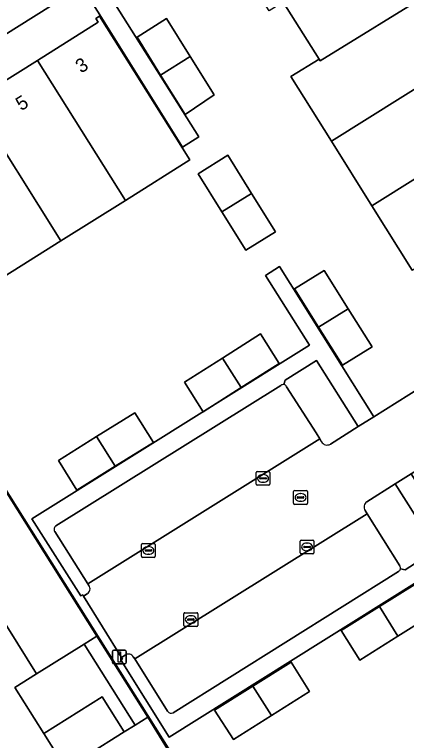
# Model space of a CAD drawing. Extents: x 160077 to 160948, y 386481 to 387498.
# Drawn here: x 160424.5 to 160452.9, y 386932.9 to 386985.7 of the extents above; entities that cross this region are included whole.
import ezdxf

# ---------------------------------------------------------------- set-up
doc = ezdxf.new("R2010")
doc.units = 0
for name, color, linetype in [('IMGEO_Erf', 7, 'Continuous'), ('IMGEO_Groenvoorziening', 7, 'Continuous'), ('IMGEO_Hek', 7, 'Continuous'), ('IMGEO_Kolk', 7, 'Continuous'), ('IMGEO_Lichtmast', 7, 'Continuous'), ('IMGEO_Muur', 7, 'Continuous'), ('IMGEO_Pand', 7, 'Continuous'), ('IMGEO_Pand_nummerreeks', 7, 'Continuous'), ('IMGEO_Parkeervlak_open', 7, 'Continuous'), ('IMGEO_Rijbaan_lokaal_open', 7, 'Continuous'), ('IMGEO_Rioolput', 7, 'Continuous'), ('IMGEO_Terreindeel_open', 7, 'Continuous'), ('IMGEO_Voetpad_open', 7, 'Continuous')]:
    doc.layers.add(name, color=color, linetype=linetype)

msp = doc.modelspace()

# ---------------------------------------------------------------- linework, layer by layer
at = {"layer": 'IMGEO_Erf'}
for points in [[(160473.137, 386972.655), (160453.975, 387003.205), (160430.516, 386988.451), (160431.817, 386986.382), (160437.856, 386976.782), (160436.662, 386976.031), (160430.668, 386985.657), (160429.375, 386987.733), (160408.886, 386974.847), (160415.725, 386963.966), (160416.309, 386963.036), (160430.464, 386940.512), (160434.156, 386934.637), (160441.379, 386922.838), (160445.701, 386916.313), (160449.013, 386911.065), (160450.499, 386908.528)], [(160453.342, 386967.092), (160450.408, 386971.781), (160447.474, 386976.469), (160444.539, 386981.158), (160446.578, 386982.423), (160443.983, 386986.571), (160442.966, 386985.934), (160439.826, 386990.947), (160449.256, 386996.847), (160449.426, 386996.576), (160449.148, 386996.402), (160452.03, 386991.789), (160453.593, 386989.288)], [(160475.918, 386964.905), (160462.379, 386956.397), (160461.648, 386957.56), (160453.259, 386952.3), (160460.053, 386941.437), (160459.063, 386940.798), (160455.889, 386945.843), (160435.694, 386933.19), (160432.21, 386938.761), (160432.328, 386938.842), (160432.243, 386938.981), (160429.497, 386943.42), (160429.429, 386943.531), (160429.299, 386943.448), (160425.736, 386949.039), (160445.881, 386961.646), (160442.698, 386966.723), (160443.7, 386967.364), (160450.547, 386956.452), (160459.004, 386961.786), (160458.325, 386962.854)]]:
    msp.add_lwpolyline(points, dxfattribs=at)
for points in [[(160437.207, 386975.107), (160432.526, 386972.169), (160427.846, 386969.231), (160423.165, 386966.292), (160418.484, 386963.354), (160411.929, 386973.778), (160412.201, 386973.949), (160412.378, 386973.667), (160416.671, 386976.375), (160416.614, 386976.465), (160416.732, 386976.539), (160418.828, 386977.855), (160418.883, 386977.766), (160421.467, 386979.392), (160426.144, 386982.336), (160430.553, 386985.11), (160430.383, 386985.382), (160430.656, 386985.554)], [(160436.87, 386978.404), (160435.083, 386981.27), (160433.369, 386984.018), (160435.5, 386985.382), (160437.229, 386982.608), (160438.958, 386979.833)], [(160441.257, 386968.555), (160439.531, 386971.331), (160437.807, 386974.103), (160439.951, 386975.443), (160441.679, 386972.669), (160443.407, 386969.895)], [(160450.429, 386961.535), (160448.278, 386960.198), (160446.543, 386962.957), (160444.795, 386965.736), (160446.952, 386967.075), (160448.691, 386964.305)], [(160438.157, 386956.822), (160436.807, 386958.973), (160439.572, 386960.722), (160442.336, 386962.47), (160443.69, 386960.316), (160440.93, 386958.573)], [(160434.554, 386954.592), (160431.786, 386952.861), (160429.004, 386951.12), (160427.668, 386953.273), (160430.436, 386955.011), (160433.204, 386956.749)], [(160453.722, 386944.405), (160455.069, 386942.264), (160452.297, 386940.518), (160449.531, 386938.777), (160448.178, 386940.934), (160450.95, 386942.67)], [(160445.894, 386936.495), (160443.124, 386934.748), (160440.359, 386933.005), (160439.002, 386935.152), (160441.773, 386936.896), (160444.543, 386938.639)]]:
    msp.add_lwpolyline(points, close=True, dxfattribs=at)
at = {"layer": 'IMGEO_Groenvoorziening'}
for points in [[(160453.975, 387003.205), (160452.3, 387005.897), (160451.615, 387005.476), (160449.965, 387004.462), (160449.803, 387004.359), (160442.967, 387000.002), (160435.029, 386995.058), (160415.556, 386982.761), (160407.317, 386977.588), (160408.253, 386975.855), (160408.886, 386974.847), (160429.375, 386987.733), (160430.516, 386988.451)], [(160416.309, 386963.036), (160412.008, 386960.369), (160413.372, 386958.18), (160426.082, 386937.782), (160429.547, 386939.941), (160430.464, 386940.512)], [(160413.372, 386958.18), (160409.654, 386955.863), (160406.679, 386953.933), (160423.283, 386927.515), (160428.214, 386930.912), (160426.619, 386933.446), (160424.504, 386936.799), (160426.082, 386937.782)], [(160434.156, 386934.637), (160433.234, 386934.059), (160432.436, 386933.571), (160429.757, 386931.884), (160428.214, 386930.912), (160423.283, 386927.515), (160427.264, 386921.181), (160426.233, 386920.508), (160423.535, 386918.746), (160426.867, 386913.603), (160437.094, 386920.111), (160441.379, 386922.838)]]:
    msp.add_lwpolyline(points, close=True, dxfattribs=at)
for points in [[(160447.395, 386954.464), (160449.418, 386955.74), (160446.392, 386960.54), (160444.117, 386959.116)], [(160444.117, 386959.116), (160444.027, 386958.79)], [(160444.224, 386958.64), (160446.366, 386955.281), (160446.637, 386954.84), (160446.757, 386954.644)], [(160452.098, 386951.572), (160450.044, 386950.284)], [(160452.484, 386945.4), (160452.823, 386945.335), (160455.12, 386946.808), (160452.098, 386951.572)], [(160449.919, 386949.639), (160450.061, 386949.412), (160452.438, 386945.616)]]:
    msp.add_lwpolyline(points, dxfattribs=at)
for centre, radius, start, end in [((160443.981, 386958.526), 0.268, 25.2069, 80.2203), ((160447.162, 386954.859), 0.459, 208.0002, 300.4889), ((160450.291, 386949.902), 0.455, 122.8103, 215.254), ((160452.23, 386945.459), 0.261, 346.9875, 37.057)]:
    msp.add_arc(centre, radius, start, end, dxfattribs=at)
at = {"layer": 'IMGEO_Hek'}
msp.add_lwpolyline([(160447.699, 386913.245), (160415.689, 386964.174)], dxfattribs=at)
at = {"layer": 'IMGEO_Kolk'}
for p, q in [((160442.011, 386951.552), (160442.011, 386952.404)), ((160442.086, 386952.478), (160442.938, 386952.478)), ((160442.499, 386952.258), (160442.524, 386952.258)), ((160443.012, 386952.404), (160443.012, 386951.552)), ((160442.27, 386951.972), (160442.27, 386951.984)), ((160442.708, 386951.935), (160442.31, 386951.935)), ((160442.313, 386952.021), (160442.711, 386952.021)), ((160442.522, 386951.698), (160442.497, 386951.698)), ((160442.754, 386951.984), (160442.754, 386951.972)), ((160442.938, 386951.478), (160442.086, 386951.478)), ((160445.206, 386946.571), (160445.206, 386947.423)), ((160445.281, 386947.497), (160446.133, 386947.497)), ((160446.207, 386947.423), (160446.207, 386946.571)), ((160433.694, 386946.318), (160433.694, 386947.17)), ((160433.769, 386947.244), (160434.621, 386947.244)), ((160434.182, 386947.024), (160434.207, 386947.024)), ((160434.695, 386947.17), (160434.695, 386946.318)), ((160445.465, 386946.991), (160445.465, 386947.003)), ((160445.903, 386946.954), (160445.505, 386946.954)), ((160445.508, 386947.04), (160445.906, 386947.04)), ((160445.694, 386947.277), (160445.719, 386947.277)), ((160445.949, 386947.003), (160445.949, 386946.991)), ((160433.953, 386946.738), (160433.953, 386946.75)), ((160434.391, 386946.701), (160433.993, 386946.701)), ((160433.996, 386946.787), (160434.394, 386946.787)), ((160434.205, 386946.464), (160434.18, 386946.464)), ((160434.437, 386946.75), (160434.437, 386946.738)), ((160446.133, 386946.497), (160445.281, 386946.497)), ((160445.717, 386946.717), (160445.692, 386946.717)), ((160434.621, 386946.244), (160433.769, 386946.244)), ((160436.774, 386941.3), (160436.774, 386942.152)), ((160436.849, 386942.226), (160437.701, 386942.226)), ((160437.775, 386942.152), (160437.775, 386941.3)), ((160437.033, 386941.72), (160437.033, 386941.732)), ((160437.471, 386941.683), (160437.073, 386941.683)), ((160437.076, 386941.769), (160437.474, 386941.769)), ((160437.262, 386942.006), (160437.287, 386942.006)), ((160437.517, 386941.732), (160437.517, 386941.72)), ((160437.701, 386941.226), (160436.849, 386941.226)), ((160437.285, 386941.446), (160437.26, 386941.446))]:
    msp.add_line(p, q, dxfattribs=at)
for points in [[(160442.011, 386951.552), (160442.011, 386952.404)], [(160442.086, 386952.478), (160442.938, 386952.478)], [(160443.012, 386952.404), (160443.012, 386951.552)], [(160442.938, 386951.478), (160442.086, 386951.478)], [(160445.206, 386946.571), (160445.206, 386947.423)], [(160445.281, 386947.497), (160446.133, 386947.497)], [(160446.207, 386947.423), (160446.207, 386946.571)], [(160433.694, 386946.318), (160433.694, 386947.17)], [(160433.769, 386947.244), (160434.621, 386947.244)], [(160434.695, 386947.17), (160434.695, 386946.318)], [(160446.133, 386946.497), (160445.281, 386946.497)], [(160434.621, 386946.244), (160433.769, 386946.244)], [(160436.774, 386941.3), (160436.774, 386942.152)], [(160436.849, 386942.226), (160437.701, 386942.226)], [(160437.775, 386942.152), (160437.775, 386941.3)], [(160437.701, 386941.226), (160436.849, 386941.226)]]:
    msp.add_lwpolyline(points, dxfattribs=at)
for centre, radius, start, end in [((160442.088, 386952.402), 0.0765, 91.552, 178.448), ((160442.088, 386952.402), 0.0765, 91.552, 178.448), ((160442.936, 386952.402), 0.0765, 1.552, 88.448), ((160442.936, 386952.402), 0.0765, 1.552, 88.448), ((160442.31, 386951.981), 0.0403, 85.8775, 175.7526), ((160442.307, 386951.971), 0.0366, 178.938, 274.7102), ((160442.711, 386951.978), 0.043, 264.8664, 352.4533), ((160442.715, 386951.983), 0.0386, 1.7309, 96.639), ((160442.088, 386951.554), 0.0765, 181.552, 268.448), ((160442.088, 386951.554), 0.0765, 181.552, 268.448), ((160442.936, 386951.554), 0.0765, 271.552, 358.448), ((160442.936, 386951.554), 0.0765, 271.552, 358.448), ((160445.283, 386947.421), 0.0765, 91.552, 178.448), ((160445.283, 386947.421), 0.0765, 91.552, 178.448), ((160446.131, 386947.421), 0.0765, 1.552, 88.448), ((160446.131, 386947.421), 0.0765, 1.552, 88.448), ((160433.771, 386947.168), 0.0765, 91.552, 178.448), ((160433.771, 386947.168), 0.0765, 91.552, 178.448), ((160434.619, 386947.168), 0.0765, 1.552, 88.448), ((160434.619, 386947.168), 0.0765, 1.552, 88.448), ((160445.505, 386947), 0.0403, 85.8775, 175.7526), ((160445.502, 386946.99), 0.0366, 178.938, 274.7102), ((160445.906, 386946.997), 0.043, 264.8664, 352.4533), ((160445.91, 386947.002), 0.0386, 1.7309, 96.639), ((160433.993, 386946.747), 0.0403, 85.8775, 175.7526), ((160433.99, 386946.737), 0.0366, 178.938, 274.7102), ((160434.394, 386946.744), 0.043, 264.8664, 352.4533), ((160434.398, 386946.749), 0.0386, 1.7309, 96.639), ((160445.283, 386946.573), 0.0765, 181.552, 268.448), ((160445.283, 386946.573), 0.0765, 181.552, 268.448), ((160446.131, 386946.573), 0.0765, 271.552, 358.448), ((160446.131, 386946.573), 0.0765, 271.552, 358.448), ((160433.771, 386946.32), 0.0765, 181.552, 268.448), ((160433.771, 386946.32), 0.0765, 181.552, 268.448), ((160434.619, 386946.32), 0.0765, 271.552, 358.448), ((160434.619, 386946.32), 0.0765, 271.552, 358.448), ((160436.851, 386942.15), 0.0765, 91.552, 178.448), ((160436.851, 386942.15), 0.0765, 91.552, 178.448), ((160437.699, 386942.15), 0.0765, 1.552, 88.448), ((160437.699, 386942.15), 0.0765, 1.552, 88.448), ((160437.073, 386941.729), 0.0403, 85.8775, 175.7526), ((160437.07, 386941.719), 0.0366, 178.938, 274.7102), ((160437.474, 386941.726), 0.043, 264.8664, 352.4533), ((160437.478, 386941.731), 0.0386, 1.7309, 96.639), ((160436.851, 386941.302), 0.0765, 181.552, 268.448), ((160436.851, 386941.302), 0.0765, 181.552, 268.448), ((160437.699, 386941.302), 0.0765, 271.552, 358.448), ((160437.699, 386941.302), 0.0765, 271.552, 358.448)]:
    msp.add_arc(centre, radius, start, end, dxfattribs=at)
for centre, major_axis, ratio, start_param, end_param in [((160442.498, 386951.978), (-0.387, 0.002), 0.722429, 4.712389, 7.853982), ((160442.523, 386951.978), (-0.39, 0.002), 0.717154, 1.570796, 4.712389), ((160434.181, 386946.744), (-0.387, 0.002), 0.722429, 4.712389, 7.853982), ((160434.206, 386946.744), (-0.39, 0.002), 0.717154, 1.570796, 4.712389), ((160445.693, 386946.997), (-0.387, 0.002), 0.722429, 4.712389, 7.853982), ((160445.718, 386946.997), (-0.39, 0.002), 0.717154, 1.570796, 4.712389), ((160437.261, 386941.726), (-0.387, 0.002), 0.722429, 4.712389, 7.853982), ((160437.286, 386941.726), (-0.39, 0.002), 0.717154, 1.570796, 4.712389)]:
    msp.add_ellipse(centre, major_axis=major_axis, ratio=ratio, start_param=start_param, end_param=end_param, dxfattribs=at)
at = {"layer": 'IMGEO_Lichtmast'}
for p, q in [((160431.694, 386939.51), (160432.484, 386939.51)), ((160432.484, 386939.51), (160431.694, 386939.51)), ((160431.594, 386938.61), (160431.594, 386939.41)), ((160431.594, 386939.41), (160431.594, 386938.61)), ((160432.584, 386939.41), (160432.584, 386938.61)), ((160432.584, 386938.61), (160432.584, 386939.41)), ((160432.484, 386938.51), (160431.694, 386938.51)), ((160431.694, 386938.51), (160432.484, 386938.51))]:
    msp.add_line(p, q, dxfattribs=at)
msp.add_lwpolyline([(160432.014, 386939.385), (160432.164, 386939.385), (160432.164, 386938.635), (160432.014, 386938.635), (160432.014, 386939.385)], dxfattribs=at)
for centre, start, end in [((160431.694, 386939.41), 90, 180), ((160431.694, 386939.41), 90, 180), ((160432.484, 386939.41), 0, 90), ((160432.484, 386939.41), 360, 90), ((160431.694, 386938.61), 180, 270), ((160431.694, 386938.61), 180, 270), ((160432.484, 386938.61), 270, 0), ((160432.484, 386938.61), 270, 0)]:
    msp.add_arc(centre, 0.1, start, end, dxfattribs=at)
at = {"layer": 'IMGEO_Muur'}
for points in [[(160429.547, 386939.941), (160424.504, 386936.799), (160426.619, 386933.446)], [(160433.234, 386934.059), (160429.547, 386939.941)]]:
    msp.add_lwpolyline(points, dxfattribs=at)
at = {"layer": 'IMGEO_Pand'}
for points in [[(160454.902, 386987.411), (160453.691, 386989.35), (160453.593, 386989.288), (160452.03, 386991.789), (160443.903, 386986.698), (160443.983, 386986.571), (160446.578, 386982.423), (160446.657, 386982.296)], [(160457.639, 386982.831), (160454.992, 386987.054), (160455.088, 386987.114), (160454.902, 386987.411), (160446.657, 386982.296), (160446.578, 386982.423), (160444.539, 386981.158), (160447.474, 386976.469)], [(160430.656, 386985.554), (160430.383, 386985.382), (160430.553, 386985.11), (160426.144, 386982.336), (160432.526, 386972.169), (160437.207, 386975.107)], [(160435.5, 386985.382), (160433.369, 386984.018), (160435.083, 386981.27), (160437.229, 386982.608)], [(160460.67, 386978.203), (160459.428, 386980.192), (160459.331, 386980.131), (160457.639, 386982.831), (160447.474, 386976.469), (160450.408, 386971.781)], [(160426.144, 386982.336), (160421.467, 386979.392), (160427.846, 386969.231), (160432.526, 386972.169)], [(160437.229, 386982.608), (160435.083, 386981.27), (160436.87, 386978.404), (160438.958, 386979.833)], [(160421.467, 386979.392), (160418.883, 386977.766), (160418.828, 386977.855), (160416.732, 386976.539), (160423.165, 386966.292), (160427.846, 386969.231)], [(160463.511, 386973.456), (160460.722, 386977.904), (160460.819, 386977.964), (160460.67, 386978.203), (160450.408, 386971.781), (160453.342, 386967.092)], [(160439.951, 386975.443), (160437.807, 386974.103), (160439.531, 386971.331), (160441.679, 386972.669)], [(160441.679, 386972.669), (160439.531, 386971.331), (160441.257, 386968.555), (160443.407, 386969.895)], [(160446.952, 386967.075), (160444.795, 386965.736), (160446.543, 386962.957), (160448.691, 386964.305)], [(160448.691, 386964.305), (160446.543, 386962.957), (160448.278, 386960.198), (160450.429, 386961.535)], [(160442.336, 386962.47), (160439.572, 386960.722), (160440.93, 386958.573), (160443.69, 386960.316)], [(160439.572, 386960.722), (160436.807, 386958.973), (160438.157, 386956.822), (160440.93, 386958.573)], [(160433.204, 386956.749), (160430.436, 386955.011), (160431.786, 386952.861), (160434.554, 386954.592)], [(160430.436, 386955.011), (160427.668, 386953.273), (160429.004, 386951.12), (160431.786, 386952.861)], [(160453.722, 386944.405), (160450.95, 386942.67), (160452.297, 386940.518), (160455.069, 386942.264)], [(160450.95, 386942.67), (160448.178, 386940.934), (160449.531, 386938.777), (160452.297, 386940.518)], [(160445.894, 386936.495), (160444.543, 386938.639), (160441.773, 386936.896), (160443.124, 386934.748)], [(160441.773, 386936.896), (160439.002, 386935.152), (160440.359, 386933.005), (160443.124, 386934.748)], [(160432.436, 386933.571), (160430.841, 386936.105), (160426.619, 386933.446), (160428.214, 386930.912), (160429.757, 386931.884)]]:
    msp.add_lwpolyline(points, close=True, dxfattribs=at)
at = {"layer": 'IMGEO_Parkeervlak_open'}
for points in [[(160443.806, 386958.732), (160427.492, 386948.528)], [(160446.637, 386954.84), (160446.366, 386955.281), (160444.224, 386958.64)], [(160427.401, 386948.127), (160429.81, 386944.315), (160446.637, 386954.84)], [(160452.438, 386945.616), (160450.061, 386949.412), (160433.202, 386938.872), (160435.59, 386935.074)], [(160435.988, 386934.959), (160452.347, 386945.226)]]:
    msp.add_lwpolyline(points, dxfattribs=at)
for centre, radius, start, end in [((160443.98, 386958.519), 0.275, 80.1482, 129.2623), ((160443.981, 386958.526), 0.268, 25.2069, 80.2203), ((160427.62, 386948.288), 0.272, 118.0787, 216.3498), ((160452.229, 386945.46), 0.262, 296.7333, 346.836), ((160452.23, 386945.459), 0.261, 346.9875, 37.057), ((160435.849, 386935.223), 0.299, 210, 297.7673)]:
    msp.add_arc(centre, radius, start, end, dxfattribs=at)
at = {"layer": 'IMGEO_Rijbaan_lokaal_open'}
for points in [[(160475.566, 386972.176), (160459.177, 386961.895), (160459.004, 386961.786), (160450.547, 386956.452), (160449.418, 386955.74), (160447.395, 386954.464)], [(160450.044, 386950.284), (160452.098, 386951.572), (160453.259, 386952.3), (160461.648, 386957.56)], [(160446.757, 386954.644), (160446.637, 386954.84), (160429.81, 386944.315), (160429.883, 386944.199)], [(160433.118, 386939.006), (160433.202, 386938.872), (160450.061, 386949.412), (160449.919, 386949.639)], [(160429.756, 386943.593), (160429.497, 386943.42), (160432.243, 386938.981), (160432.5, 386939.145)]]:
    msp.add_lwpolyline(points, dxfattribs=at)
for centre, radius, start, end in [((160447.162, 386954.859), 0.459, 208.0002, 300.4889), ((160450.291, 386949.902), 0.455, 122.8103, 215.254), ((160429.554, 386943.952), 0.412, 299.4277, 36.8998), ((160432.74, 386938.77), 0.445, 31.9945, 122.6536)]:
    msp.add_arc(centre, radius, start, end, dxfattribs=at)
at = {"layer": 'IMGEO_Rioolput'}
for p, q in [((160444.808, 386951.094), (160445.66, 386951.094)), ((160444.733, 386950.168), (160444.733, 386951.02)), ((160444.992, 386950.588), (160444.992, 386950.6)), ((160445.035, 386950.637), (160445.433, 386950.637)), ((160445.221, 386950.874), (160445.246, 386950.874)), ((160445.476, 386950.6), (160445.476, 386950.588)), ((160445.734, 386951.02), (160445.734, 386950.168)), ((160445.66, 386950.094), (160444.808, 386950.094)), ((160445.43, 386950.551), (160445.032, 386950.551)), ((160445.244, 386950.314), (160445.219, 386950.314))]:
    msp.add_line(p, q, dxfattribs=at)
for points in [[(160444.808, 386951.094), (160445.66, 386951.094)], [(160444.733, 386950.168), (160444.733, 386951.02)], [(160445.734, 386951.02), (160445.734, 386950.168)], [(160445.66, 386950.094), (160444.808, 386950.094)]]:
    msp.add_lwpolyline(points, dxfattribs=at)
for centre, radius, start, end in [((160444.81, 386951.018), 0.0765, 91.552, 178.448), ((160444.81, 386951.018), 0.0765, 91.552, 178.448), ((160445.658, 386951.018), 0.0765, 1.552, 88.448), ((160445.658, 386951.018), 0.0765, 1.552, 88.448), ((160445.032, 386950.597), 0.0403, 85.8775, 175.7526), ((160445.029, 386950.587), 0.0366, 178.938, 274.7102), ((160445.433, 386950.594), 0.043, 264.8664, 352.4533), ((160445.437, 386950.599), 0.0386, 1.7309, 96.639), ((160444.81, 386950.17), 0.0765, 181.552, 268.448), ((160444.81, 386950.17), 0.0765, 181.552, 268.448), ((160445.658, 386950.17), 0.0765, 271.552, 358.448), ((160445.658, 386950.17), 0.0765, 271.552, 358.448)]:
    msp.add_arc(centre, radius, start, end, dxfattribs=at)
for centre, major_axis, ratio, start_param, end_param in [((160445.22, 386950.594), (-0.387, 0.002), 0.722429, 4.712389, 7.853982), ((160445.245, 386950.594), (-0.39, 0.002), 0.717154, 1.570796, 4.712389)]:
    msp.add_ellipse(centre, major_axis=major_axis, ratio=ratio, start_param=start_param, end_param=end_param, dxfattribs=at)
at = {"layer": 'IMGEO_Terreindeel_open'}
msp.add_lwpolyline([(160426.619, 386933.446), (160430.841, 386936.105), (160432.436, 386933.571), (160433.234, 386934.059), (160429.547, 386939.941), (160426.082, 386937.782), (160424.504, 386936.799)], close=True, dxfattribs=at)
at = {"layer": 'IMGEO_Voetpad_open'}
for points in [[(160431.817, 386986.382), (160430.516, 386988.451), (160429.375, 386987.733), (160430.668, 386985.657), (160436.662, 386976.031), (160437.856, 386976.782)], [(160434.156, 386934.637), (160430.464, 386940.512), (160429.547, 386939.941), (160433.234, 386934.059)]]:
    msp.add_lwpolyline(points, close=True, dxfattribs=at)
for points in [[(160444.027, 386958.79), (160444.117, 386959.116), (160446.392, 386960.54), (160449.418, 386955.74), (160450.547, 386956.452), (160443.7, 386967.364), (160442.698, 386966.723), (160445.881, 386961.646), (160425.736, 386949.039), (160429.299, 386943.448), (160429.429, 386943.531)], [(160427.492, 386948.528), (160443.806, 386958.732)], [(160432.5, 386939.145), (160432.243, 386938.981), (160432.328, 386938.842), (160432.21, 386938.761), (160435.694, 386933.19), (160455.889, 386945.843), (160459.063, 386940.798), (160460.053, 386941.437), (160453.259, 386952.3)], [(160453.259, 386952.3), (160452.098, 386951.572), (160455.12, 386946.808), (160452.823, 386945.335), (160452.484, 386945.4)], [(160429.883, 386944.199), (160429.81, 386944.315), (160427.401, 386948.127)], [(160452.347, 386945.226), (160435.988, 386934.959)], [(160429.429, 386943.531), (160429.497, 386943.42), (160429.756, 386943.593)], [(160435.59, 386935.074), (160433.202, 386938.872), (160433.118, 386939.006)]]:
    msp.add_lwpolyline(points, dxfattribs=at)
for centre, radius, start, end in [((160443.98, 386958.519), 0.275, 80.1482, 129.2623), ((160427.62, 386948.288), 0.272, 118.0787, 216.3498), ((160452.229, 386945.46), 0.262, 296.7333, 346.836), ((160429.554, 386943.952), 0.412, 299.4277, 36.8998), ((160432.74, 386938.77), 0.445, 31.9945, 122.6536), ((160435.849, 386935.223), 0.299, 210, 297.7673)]:
    msp.add_arc(centre, radius, start, end, dxfattribs=at)

# ---------------------------------------------------------------- texts
at = {"layer": 'IMGEO_Pand_nummerreeks'}
for s, p in [('3', (160429.306, 386981.371)), ('5', (160424.967, 386978.64))]:
    msp.add_text(s, height=1, rotation=32.183, dxfattribs=at).set_placement(p)

doc.saveas('drawing.dxf')
